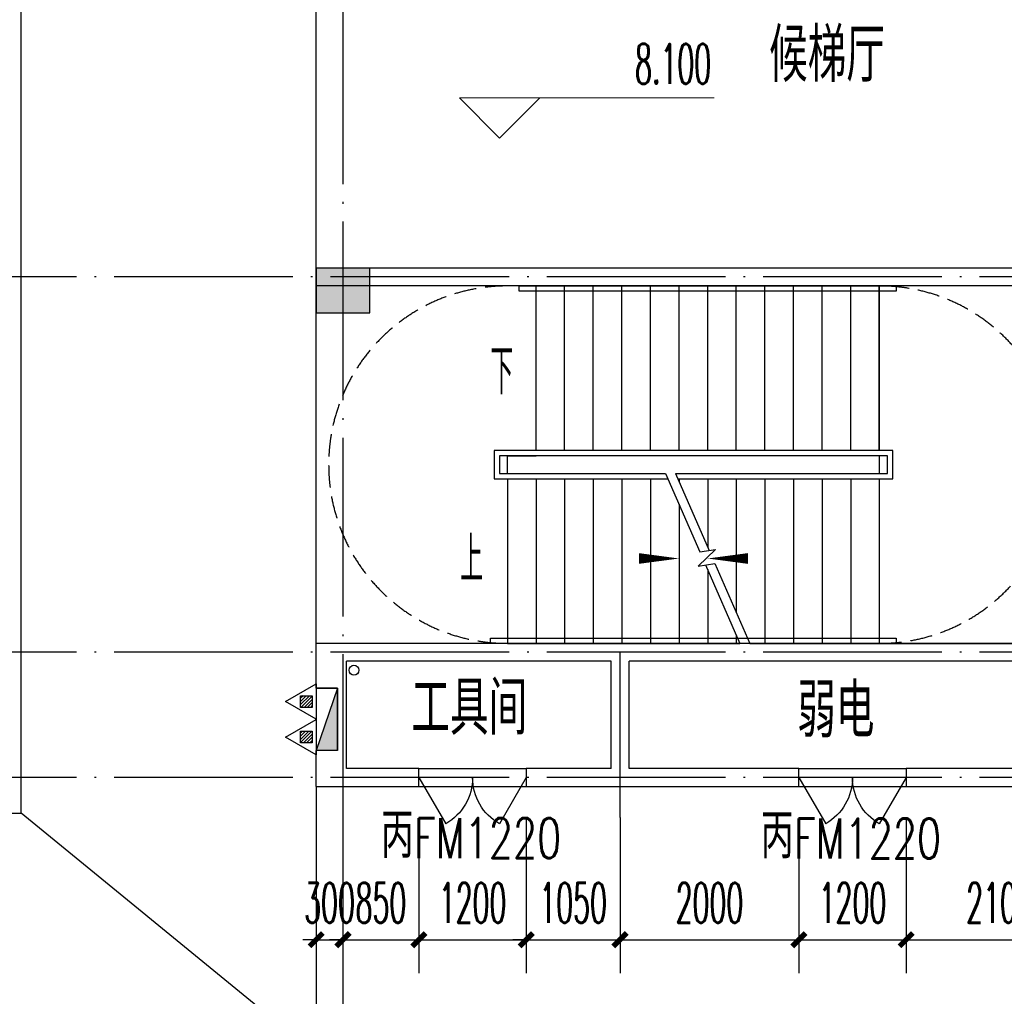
# Model space of a CAD drawing. Extents: x 1779708 to 7299578, y -1121471 to 88434.
# Tile 415 of 656: x 4630551 to 4641565, y -963393 to -952464. Entities that reach past the tile are written whole.
import ezdxf

# ---------------------------------------------------------------- set-up
doc = ezdxf.new("R2010")
doc.units = 0
doc.header["$LTSCALE"] = 1000
doc.header["$MEASUREMENT"] = 0
doc.linetypes.add('DASH', pattern=[0.35, 0.25, -0.1])
doc.linetypes.add('DOTE', pattern=[2.42, 2, -0.2, 0.02, -0.2])
doc.layers.get('0').update_dxf_attribs({"linetype": 'CONTINUOUS'})
doc.layers.get('Defpoints').update_dxf_attribs({"linetype": 'CONTINUOUS'})
doc.layers.add('DIM_ELEV', color=3, linetype='CONTINUOUS', lineweight=13)
for name, color, linetype in [('DIM_SYMB', 3, 'CONTINUOUS'), ('DIM_污水', 3, 'CONTINUOUS'), ('DOTE', 1, 'DOTE'), ('EQUIP_灭火器', 7, 'CONTINUOUS'), ('PUB_DIM', 3, 'CONTINUOUS'), ('PUB_TEXT', 7, 'CONTINUOUS'), ('SPACE', 7, 'CONTINUOUS'), ('STAIR', 2, 'CONTINUOUS'), ('WALL', 255, 'CONTINUOUS'), ('WINDOW', 2, 'CONTINUOUS'), ('WINDOW_TEXT', 7, 'CONTINUOUS'), ('修改', 6, 'CONTINUOUS'), ('墙柱', 2, 'CONTINUOUS'), ('室外构件', 4, 'CONTINUOUS')]:
    doc.layers.add(name, color=color, linetype=linetype)
doc.styles.add('_TCH_DIM', font='SIMPLEX.shx', dxfattribs={"width": 0.7, "bigfont": 'GBCBIG.shx'})
doc.styles.add('_TCH_DIM_T3', font='SIMPLEX.shx', dxfattribs={"width": 0.494118, "bigfont": 'GBCBIG.shx'})
doc.styles.add('_TCH_SPACE', font='SIMPLEX', dxfattribs={"height": 5, "bigfont": 'GBCBIG'})
doc.styles.add('_TCH_WINDOW', font='SIMPLEX', dxfattribs={"height": 3.5, "bigfont": 'GBCBIG'})
doc.dimstyles.new('_TCH_ARCH&&150', dxfattribs={"dimtxt": 446.25, "dimasz": 150, "dimexe": 375, "dimexo": 450, "dimgap": 189.375, "dimtad": 1, "dimdec": 0, "dimzin": 0, "dimdsep": 46, "dimtxsty": '_TCH_DIM_T3', "dimblk": 'ARCHTICK', "dimcen": 0.09, "dimdle": 225, "dimclrt": 7, "dimazin": 2, "dimtfac": 1, "dimtdec": 0, "dimtix": 1, "dimtmove": 2, "dimatfit": 3, "dimfxl": 250, "dimtolj": 1, "dimtzin": 0, "dimarcsym": 0})

# ---------------------------------------------------------------- blocks, each defined once
blk = doc.blocks.new('A$C159220C3')
at = {"layer": 'DOTE'}
for p, q in [((68000, 149200), (68000, 7200)), ((86800, 114700), (59600, 114700)), ((86800, 110500), (59600, 110500)), ((86800, 109100), (7200, 109100))]:
    blk.add_line(p, q, dxfattribs=at)
blk = doc.blocks.new('A$C66903B95')
at = {"layer": '墙柱'}
h = blk.add_hatch(color=256, dxfattribs=at)
h.paths.add_polyline_path([(24950, 51000), (25450, 51000), (25450, 50500), (24950, 50500)])
h.paths.add_polyline_path([(66900, 12800), (67500, 12800), (67500, 13400), (66900, 13400)])
h.paths.add_polyline_path([(16600, 12800), (17100, 12800), (17100, 13300), (16600, 13300)])
h.paths.add_polyline_path([(27130, 15100), (27130, 15400), (26330, 15400), (26330, 15100)])
h.paths.add_polyline_path([(54500, 0), (55000, 0), (55000, 500), (54500, 500)])
h.paths.add_polyline_path([(16600, 51000), (17100, 51000), (17100, 50500), (16600, 50500)])
h.paths.add_polyline_path([(42000, 41700), (42600, 41700), (42600, 41200), (42000, 41200)])
h.paths.add_polyline_path([(58500, 32900), (59100, 32900), (59100, 32400), (58500, 32400)])
h.paths.add_polyline_path([(13000, 44800), (13500, 44800), (13500, 44200), (13000, 44200)])
h.paths.add_polyline_path([(66700, 37100), (67200, 37100), (67200, 36600), (66700, 36600)])
h.paths.add_polyline_path([(20700, 19400), (21200, 19400), (21200, 19900), (20700, 19900)])
h.paths.add_polyline_path([(20700, 26000), (21200, 26000), (21200, 26500), (20700, 26500)])
h.paths.add_polyline_path([(13000, 31800), (13500, 31800), (13500, 32400), (13000, 32400)])
h.paths.add_polyline_path([(20700, 38200), (21200, 38200), (21200, 37700), (20700, 37700)])
h.paths.add_polyline_path([(13000, 51000), (13500, 51000), (13500, 50500), (13000, 50500)])
h.paths.add_polyline_path([(74900, 12800), (75600, 12800), (75600, 13400), (74900, 13400)])
h.paths.add_polyline_path([(54900, 24500), (54400, 24500), (54400, 25000), (54900, 25000)])
h.paths.add_polyline_path([(74900, 41700), (75600, 41700), (75600, 41200), (74900, 41200)])
h.paths.add_polyline_path([(500, 44750), (1000, 44750), (1000, 44250), (500, 44250)])
h.paths.add_polyline_path([(500, 31850), (1000, 31850), (1000, 32350), (500, 32350)])
h.paths.add_polyline_path([(8400, 12800), (8900, 12800), (8900, 13300), (8400, 13300)])
h.paths.add_polyline_path([(66900, 24400), (67500, 24400), (67500, 25000), (66900, 25000)])
h.paths.add_polyline_path([(74900, 25000), (75600, 25000), (75600, 24400), (74900, 24400)])
h.paths.add_polyline_path([(58500, 25000), (59100, 25000), (59100, 24400), (58500, 24400)])
h.paths.add_polyline_path([(66700, 32900), (67200, 32900), (67200, 32400), (66700, 32400)])
h.paths.add_polyline_path([(54400, 32900), (54900, 32900), (54900, 32400), (54400, 32400)])
h.paths.add_polyline_path([(50150, 12800), (50650, 12800), (50650, 13300), (50150, 13300)])
h.paths.add_polyline_path([(46200, 51000), (46700, 51000), (46700, 50500), (46200, 50500)])
h.paths.add_polyline_path([(42500, 38200), (42000, 38200), (42000, 37700), (42500, 37700)])
h.paths.add_polyline_path([(42500, 51000), (42000, 51000), (42000, 50500), (42500, 50500)])
h.paths.add_polyline_path([(24900, 38200), (25400, 38200), (25400, 37700), (24900, 37700)])
h.paths.add_polyline_path([(20700, 31850), (21200, 31850), (21200, 32350), (20700, 32350)])
h.paths.add_polyline_path([(13000, 37600), (13500, 37600), (13500, 38200), (13000, 38200)])
h.paths.add_polyline_path([(16600, 26000), (17100, 26000), (17100, 26500), (16600, 26500)])
h.paths.add_polyline_path([(8200, 26000), (8700, 26000), (8700, 26500), (8200, 26500)])
h.paths.add_polyline_path([(500, 26000), (1000, 26000), (1000, 26500), (500, 26500)])
h.paths.add_polyline_path([(16500, 19300), (17100, 19300), (17100, 19900), (16500, 19900)])
h.paths.add_polyline_path([(8400, 19300), (8900, 19300), (8900, 19900), (8400, 19900)])
h.paths.add_polyline_path([(74900, 38500), (75600, 38500), (75600, 38000), (74900, 38000)])
h.paths.add_polyline_path([(75100, 51000), (75600, 51000), (75600, 50500), (75100, 50500)])
h.paths.add_polyline_path([(66850, 41800), (67550, 41800), (67550, 41200), (66850, 41200)])
h.paths.add_polyline_path([(66850, 51000), (67550, 51000), (67550, 50500), (66850, 50500)])
h.paths.add_polyline_path([(58450, 41800), (59150, 41800), (59150, 41200), (58450, 41200)])
h.paths.add_polyline_path([(58550, 51000), (59050, 51000), (59050, 50500), (58550, 50500)])
h.paths.add_polyline_path([(50150, 38200), (50650, 38200), (50650, 37700), (50150, 37700)])
h.paths.add_polyline_path([(50100, 41700), (50700, 41700), (50700, 41200), (50100, 41200)])
h.paths.add_polyline_path([(50150, 51000), (50650, 51000), (50650, 50500), (50150, 50500)])
h.paths.add_polyline_path([(33100, 38200), (33600, 38200), (33600, 37700), (33100, 37700)])
h.paths.add_polyline_path([(33000, 41700), (33600, 41700), (33600, 41200), (33000, 41200)])
h.paths.add_polyline_path([(24900, 41700), (25500, 41700), (25500, 41200), (24900, 41200)])
h.paths.add_polyline_path([(500, 38200), (1000, 38200), (1000, 37700), (500, 37700)])
h.paths.add_polyline_path([(16500, 41800), (17100, 41800), (17100, 41200), (16500, 41200)])
h.paths.add_polyline_path([(33100, 51000), (33600, 51000), (33600, 50500), (33100, 50500)])
h.paths.add_polyline_path([(500, 51000), (1000, 51000), (1000, 50500), (500, 50500)])
h.paths.add_polyline_path([(74900, 9300), (75600, 9300), (75600, 9800), (74900, 9800)])
h.paths.add_polyline_path([(74900, 0), (75600, 0), (75600, 500), (74900, 500)])
h.paths.add_polyline_path([(66900, 9300), (67500, 9300), (67500, 9800), (66900, 9800)])
h.paths.add_polyline_path([(66950, 0), (67450, 0), (67450, 500), (66950, 500)])
h.paths.add_polyline_path([(58500, 12800), (59100, 12800), (59100, 13400), (58500, 13400)])
h.paths.add_polyline_path([(58500, 9300), (59100, 9300), (59100, 9800), (58500, 9800)])
h.paths.add_polyline_path([(58550, 0), (59050, 0), (59050, 500), (58550, 500)])
h.paths.add_polyline_path([(50100, 9300), (50700, 9300), (50700, 9800), (50100, 9800)])
h.paths.add_polyline_path([(50150, 0), (50650, 0), (50650, 500), (50150, 500)])
h.paths.add_polyline_path([(42000, 12800), (42500, 12800), (42500, 13300), (42000, 13300)])
h.paths.add_polyline_path([(42000, 9300), (42600, 9300), (42600, 9800), (42000, 9800)])
h.paths.add_polyline_path([(33100, 12800), (33600, 12800), (33600, 13300), (33100, 13300)])
h.paths.add_polyline_path([(25060, 12800), (25660, 12800), (25660, 13200), (25060, 13200)])
h.paths.add_polyline_path([(33000, 9300), (33600, 9300), (33600, 9800), (33000, 9800)])
h.paths.add_polyline_path([(24900, 9300), (25500, 9300), (25500, 9800), (24900, 9800)])
h.paths.add_polyline_path([(0, 12500), (700, 12500), (700, 13000), (0, 13000)])
h.paths.add_polyline_path([(0, 9300), (700, 9300), (700, 9800), (0, 9800)])
h.paths.add_polyline_path([(8100, 9300), (8700, 9300), (8700, 9800), (8100, 9800)])
h.paths.add_polyline_path([(16500, 9300), (17100, 9300), (17100, 9800), (16500, 9800)])
h.paths.add_polyline_path([(42000, 0), (42500, 0), (42500, 500), (42000, 500)])
h.paths.add_polyline_path([(33100, 0), (33600, 0), (33600, 500), (33100, 500)])
h.paths.add_polyline_path([(24950, 0), (25450, 0), (25450, 500), (24950, 500)])
h.paths.add_polyline_path([(16500, 0), (17100, 0), (17100, 500), (16500, 500)])
h.paths.add_polyline_path([(8100, 0), (8700, 0), (8700, 500), (8100, 500)])
h.paths.add_polyline_path([(0, 0), (500, 0), (500, 500), (0, 500)])
h.paths.add_polyline_path([(24950, 87000), (25450, 87000), (25450, 87500), (24950, 87500)])
h.paths.add_polyline_path([(66900, 125200), (67500, 125200), (67500, 124600), (66900, 124600)])
h.paths.add_polyline_path([(16600, 125200), (17100, 125200), (17100, 124700), (16600, 124700)])
h.paths.add_polyline_path([(27130, 122900), (27130, 122600), (26330, 122600), (26330, 122900)])
h.paths.add_polyline_path([(54500, 138000), (55000, 138000), (55000, 137500), (54500, 137500)])
h.paths.add_polyline_path([(16600, 87000), (17100, 87000), (17100, 87500), (16600, 87500)])
h.paths.add_polyline_path([(42000, 96300), (42600, 96300), (42600, 96800), (42000, 96800)])
h.paths.add_polyline_path([(58500, 105100), (59100, 105100), (59100, 105600), (58500, 105600)])
h.paths.add_polyline_path([(13000, 93200), (13500, 93200), (13500, 93800), (13000, 93800)])
h.paths.add_polyline_path([(66700, 100900), (67200, 100900), (67200, 101400), (66700, 101400)])
h.paths.add_polyline_path([(20700, 118600), (21200, 118600), (21200, 118100), (20700, 118100)])
h.paths.add_polyline_path([(20700, 112000), (21200, 112000), (21200, 111500), (20700, 111500)])
h.paths.add_polyline_path([(13000, 106200), (13500, 106200), (13500, 105600), (13000, 105600)])
h.paths.add_polyline_path([(20700, 99800), (21200, 99800), (21200, 100300), (20700, 100300)])
h.paths.add_polyline_path([(13000, 87000), (13500, 87000), (13500, 87500), (13000, 87500)])
h.paths.add_polyline_path([(74900, 125200), (75600, 125200), (75600, 124600), (74900, 124600)])
h.paths.add_polyline_path([(54900, 113500), (54400, 113500), (54400, 113000), (54900, 113000)])
h.paths.add_polyline_path([(74900, 96300), (75600, 96300), (75600, 96800), (74900, 96800)])
h.paths.add_polyline_path([(500, 93250), (1000, 93250), (1000, 93750), (500, 93750)])
h.paths.add_polyline_path([(500, 106150), (1000, 106150), (1000, 105650), (500, 105650)])
h.paths.add_polyline_path([(8400, 125200), (8900, 125200), (8900, 124700), (8400, 124700)])
h.paths.add_polyline_path([(66900, 113600), (67500, 113600), (67500, 113000), (66900, 113000)])
h.paths.add_polyline_path([(74900, 113000), (75600, 113000), (75600, 113600), (74900, 113600)])
h.paths.add_polyline_path([(58500, 113000), (59100, 113000), (59100, 113600), (58500, 113600)])
h.paths.add_polyline_path([(66700, 105100), (67200, 105100), (67200, 105600), (66700, 105600)])
h.paths.add_polyline_path([(54400, 105100), (54900, 105100), (54900, 105600), (54400, 105600)])
h.paths.add_polyline_path([(50150, 125200), (50650, 125200), (50650, 124700), (50150, 124700)])
h.paths.add_polyline_path([(46200, 87000), (46700, 87000), (46700, 87500), (46200, 87500)])
h.paths.add_polyline_path([(42500, 99800), (42000, 99800), (42000, 100300), (42500, 100300)])
h.paths.add_polyline_path([(42500, 87000), (42000, 87000), (42000, 87500), (42500, 87500)])
h.paths.add_polyline_path([(24900, 99800), (25400, 99800), (25400, 100300), (24900, 100300)])
h.paths.add_polyline_path([(20700, 106150), (21200, 106150), (21200, 105650), (20700, 105650)])
h.paths.add_polyline_path([(13000, 100400), (13500, 100400), (13500, 99800), (13000, 99800)])
h.paths.add_polyline_path([(16600, 112000), (17100, 112000), (17100, 111500), (16600, 111500)])
h.paths.add_polyline_path([(8200, 112000), (8700, 112000), (8700, 111500), (8200, 111500)])
h.paths.add_polyline_path([(500, 112000), (1000, 112000), (1000, 111500), (500, 111500)])
h.paths.add_polyline_path([(16500, 118700), (17100, 118700), (17100, 118100), (16500, 118100)])
h.paths.add_polyline_path([(8400, 118700), (8900, 118700), (8900, 118100), (8400, 118100)])
h.paths.add_polyline_path([(74900, 99500), (75600, 99500), (75600, 100000), (74900, 100000)])
h.paths.add_polyline_path([(75100, 87000), (75600, 87000), (75600, 87500), (75100, 87500)])
h.paths.add_polyline_path([(66850, 96200), (67550, 96200), (67550, 96800), (66850, 96800)])
h.paths.add_polyline_path([(66850, 87000), (67550, 87000), (67550, 87500), (66850, 87500)])
h.paths.add_polyline_path([(58450, 96200), (59150, 96200), (59150, 96800), (58450, 96800)])
h.paths.add_polyline_path([(58550, 87000), (59050, 87000), (59050, 87500), (58550, 87500)])
h.paths.add_polyline_path([(50150, 99800), (50650, 99800), (50650, 100300), (50150, 100300)])
h.paths.add_polyline_path([(50100, 96300), (50700, 96300), (50700, 96800), (50100, 96800)])
h.paths.add_polyline_path([(50150, 87000), (50650, 87000), (50650, 87500), (50150, 87500)])
h.paths.add_polyline_path([(33100, 99800), (33600, 99800), (33600, 100300), (33100, 100300)])
h.paths.add_polyline_path([(33000, 96300), (33600, 96300), (33600, 96800), (33000, 96800)])
h.paths.add_polyline_path([(24900, 96300), (25500, 96300), (25500, 96800), (24900, 96800)])
h.paths.add_polyline_path([(500, 99800), (1000, 99800), (1000, 100300), (500, 100300)])
h.paths.add_polyline_path([(16500, 96200), (17100, 96200), (17100, 96800), (16500, 96800)])
h.paths.add_polyline_path([(33100, 87000), (33600, 87000), (33600, 87500), (33100, 87500)])
h.paths.add_polyline_path([(500, 87000), (1000, 87000), (1000, 87500), (500, 87500)])
h.paths.add_polyline_path([(74900, 128700), (75600, 128700), (75600, 128200), (74900, 128200)])
h.paths.add_polyline_path([(74900, 138000), (75600, 138000), (75600, 137500), (74900, 137500)])
h.paths.add_polyline_path([(66900, 128700), (67500, 128700), (67500, 128200), (66900, 128200)])
h.paths.add_polyline_path([(66950, 138000), (67450, 138000), (67450, 137500), (66950, 137500)])
h.paths.add_polyline_path([(58500, 125200), (59100, 125200), (59100, 124600), (58500, 124600)])
h.paths.add_polyline_path([(58500, 128700), (59100, 128700), (59100, 128200), (58500, 128200)])
h.paths.add_polyline_path([(58550, 138000), (59050, 138000), (59050, 137500), (58550, 137500)])
h.paths.add_polyline_path([(50100, 128700), (50700, 128700), (50700, 128200), (50100, 128200)])
h.paths.add_polyline_path([(50150, 138000), (50650, 138000), (50650, 137500), (50150, 137500)])
h.paths.add_polyline_path([(42000, 125200), (42500, 125200), (42500, 124700), (42000, 124700)])
h.paths.add_polyline_path([(42000, 128700), (42600, 128700), (42600, 128200), (42000, 128200)])
h.paths.add_polyline_path([(33100, 125200), (33600, 125200), (33600, 124700), (33100, 124700)])
h.paths.add_polyline_path([(25060, 125200), (25660, 125200), (25660, 124800), (25060, 124800)])
h.paths.add_polyline_path([(33000, 128700), (33600, 128700), (33600, 128200), (33000, 128200)])
h.paths.add_polyline_path([(24900, 128700), (25500, 128700), (25500, 128200), (24900, 128200)])
h.paths.add_polyline_path([(0, 125500), (700, 125500), (700, 125000), (0, 125000)])
h.paths.add_polyline_path([(0, 128700), (700, 128700), (700, 128200), (0, 128200)])
h.paths.add_polyline_path([(8100, 128700), (8700, 128700), (8700, 128200), (8100, 128200)])
h.paths.add_polyline_path([(16500, 128700), (17100, 128700), (17100, 128200), (16500, 128200)])
h.paths.add_polyline_path([(42000, 138000), (42500, 138000), (42500, 137500), (42000, 137500)])
h.paths.add_polyline_path([(33100, 138000), (33600, 138000), (33600, 137500), (33100, 137500)])
h.paths.add_polyline_path([(24950, 138000), (25450, 138000), (25450, 137500), (24950, 137500)])
h.paths.add_polyline_path([(16500, 138000), (17100, 138000), (17100, 137500), (16500, 137500)])
h.paths.add_polyline_path([(8100, 138000), (8700, 138000), (8700, 137500), (8100, 137500)])
h.paths.add_polyline_path([(0, 138000), (500, 138000), (500, 137500), (0, 137500)])
blk.add_lwpolyline([(58500, 105100), (59100, 105100), (59100, 105600), (58500, 105600)], close=True, dxfattribs=at)
blk = doc.blocks.new('$TwtSys$00000545')
h = blk.add_hatch()
h.set_pattern_fill('ANSI31', color=256, scale=200, angle=180, style=0)
h.set_pattern_definition([(225, (199409.273, 63921.482), (17.6776695, -17.6776695), [])])
h.paths.add_polyline_path([(65, 174), (-65, 174), (-65, 44), (65, 44)])
for p, q in [((0, 344), (-198, 0)), ((198, 0), (0, 344)), ((-198, 0), (198, 0))]:
    blk.add_line(p, q)
blk.add_lwpolyline([(65, 174), (-65, 174), (-65, 44), (65, 44)], close=True)
blk = doc.blocks.new('$DorLib2D$00000231')
at = {"color": 0}
for p, q in [((-0.5, 0), (-0.25, 0.433)), ((0.5, 0), (0.25, 0.433))]:
    blk.add_line(p, q, dxfattribs=at)
for centre, start, end in [((-0.5, 0), 0, 60), ((0.5, 0), 120, 180)]:
    blk.add_arc(centre, 0.5, start, end, dxfattribs=at)
blk = doc.blocks.new('_ArchTick')
at = {"color": 0, "linetype": 'ByBlock', "const_width": 0.4}
blk.add_lwpolyline([(-0.5, -0.5), (0.5, 0.5)], dxfattribs=at)
blk = doc.blocks.new('*D6262')
at = {"layer": 'Defpoints', "color": 0, "transparency": 16777216}
for p in [(4640467, -960943), (4642567, -960943), (4642567, -962759)]:
    blk.add_point(p, dxfattribs=at)
at = {"layer": 'PUB_DIM', "color": 0, "lineweight": -2, "transparency": 16777216}
for p, q in [((4640467, -961393), (4640467, -963134)), ((4642567, -961393), (4642567, -963134)), ((4640242, -962759), (4642792, -962759))]:
    blk.add_line(p, q, dxfattribs=at)
at = {"layer": 'PUB_DIM', "color": 0, "lineweight": -2, "transparency": 16777216, "xscale": 150, "yscale": 150, "zscale": 150, "rotation": 180}
blk.add_blockref('_ArchTick', (4640467, -962759), dxfattribs=at)
at = {"layer": 'PUB_DIM', "color": 0, "lineweight": -2, "transparency": 16777216, "xscale": 150, "yscale": 150, "zscale": 150}
blk.add_blockref('_ArchTick', (4642567, -962759), dxfattribs=at)
at = {"layer": 'PUB_DIM', "color": 7, "transparency": 16777216, "insert": (4641517, -962347), "char_height": 446.2, "attachment_point": 5, "style": '_TCH_DIM_T3'}
blk.add_mtext('\\A1;2100', dxfattribs=at)
blk = doc.blocks.new('*D6263')
at = {"layer": 'Defpoints', "color": 0, "transparency": 16777216}
for p in [(4639267, -960943), (4640467, -960943), (4640467, -962759)]:
    blk.add_point(p, dxfattribs=at)
at = {"layer": 'PUB_DIM', "color": 0, "lineweight": -2, "transparency": 16777216}
for p, q in [((4639267, -961393), (4639267, -963134)), ((4640467, -961393), (4640467, -963134)), ((4639042, -962759), (4640692, -962759))]:
    blk.add_line(p, q, dxfattribs=at)
at = {"layer": 'PUB_DIM', "color": 0, "lineweight": -2, "transparency": 16777216, "xscale": 150, "yscale": 150, "zscale": 150, "rotation": 180}
blk.add_blockref('_ArchTick', (4639267, -962759), dxfattribs=at)
at = {"layer": 'PUB_DIM', "color": 0, "lineweight": -2, "transparency": 16777216, "xscale": 150, "yscale": 150, "zscale": 150}
blk.add_blockref('_ArchTick', (4640467, -962759), dxfattribs=at)
at = {"layer": 'PUB_DIM', "color": 7, "transparency": 16777216, "insert": (4639867, -962347), "char_height": 446.2, "attachment_point": 5, "style": '_TCH_DIM_T3'}
blk.add_mtext('\\A1;1200', dxfattribs=at)
blk = doc.blocks.new('*D6264')
at = {"layer": 'Defpoints', "color": 0, "transparency": 16777216}
for p in [(4637267, -960943), (4639267, -960943), (4639267, -962759)]:
    blk.add_point(p, dxfattribs=at)
at = {"layer": 'PUB_DIM', "color": 0, "lineweight": -2, "transparency": 16777216}
for p, q in [((4637267, -961393), (4637267, -963134)), ((4639267, -961393), (4639267, -963134)), ((4637042, -962759), (4639492, -962759))]:
    blk.add_line(p, q, dxfattribs=at)
at = {"layer": 'PUB_DIM', "color": 0, "lineweight": -2, "transparency": 16777216, "xscale": 150, "yscale": 150, "zscale": 150, "rotation": 180}
blk.add_blockref('_ArchTick', (4637267, -962759), dxfattribs=at)
at = {"layer": 'PUB_DIM', "color": 0, "lineweight": -2, "transparency": 16777216, "xscale": 150, "yscale": 150, "zscale": 150}
blk.add_blockref('_ArchTick', (4639267, -962759), dxfattribs=at)
at = {"layer": 'PUB_DIM', "color": 7, "transparency": 16777216, "insert": (4638267, -962347), "char_height": 446.2, "attachment_point": 5, "style": '_TCH_DIM_T3'}
blk.add_mtext('\\A1;2000', dxfattribs=at)
blk = doc.blocks.new('*D6265')
at = {"layer": 'Defpoints', "color": 0, "transparency": 16777216}
for p in [(4636217, -960943), (4637267, -960943), (4637267, -962759)]:
    blk.add_point(p, dxfattribs=at)
at = {"layer": 'PUB_DIM', "color": 0, "lineweight": -2, "transparency": 16777216}
for p, q in [((4636217, -961393), (4636217, -963134)), ((4637267, -961393), (4637267, -963134)), ((4636217, -962759), (4636067, -962759)), ((4636217, -962759), (4637267, -962759)), ((4637267, -962759), (4637417, -962759))]:
    blk.add_line(p, q, dxfattribs=at)
at = {"layer": 'PUB_DIM', "color": 0, "lineweight": -2, "transparency": 16777216, "xscale": 150, "yscale": 150, "zscale": 150}
blk.add_blockref('_ArchTick', (4636217, -962759), dxfattribs=at)
at = {"layer": 'PUB_DIM', "color": 0, "lineweight": -2, "transparency": 16777216, "xscale": 150, "yscale": 150, "zscale": 150, "rotation": 180}
blk.add_blockref('_ArchTick', (4637267, -962759), dxfattribs=at)
at = {"layer": 'PUB_DIM', "color": 7, "transparency": 16777216, "insert": (4636742, -962347), "char_height": 446.2, "attachment_point": 5, "style": '_TCH_DIM_T3'}
blk.add_mtext('\\A1;1050', dxfattribs=at)
blk = doc.blocks.new('*D6266')
at = {"layer": 'Defpoints', "color": 0, "transparency": 16777216}
for p in [(4635017, -960943), (4636217, -960943), (4636217, -962759)]:
    blk.add_point(p, dxfattribs=at)
at = {"layer": 'PUB_DIM', "color": 0, "lineweight": -2, "transparency": 16777216}
for p, q in [((4635017, -961393), (4635017, -963134)), ((4636217, -961393), (4636217, -963134)), ((4634792, -962759), (4636442, -962759))]:
    blk.add_line(p, q, dxfattribs=at)
at = {"layer": 'PUB_DIM', "color": 0, "lineweight": -2, "transparency": 16777216, "xscale": 150, "yscale": 150, "zscale": 150, "rotation": 180}
blk.add_blockref('_ArchTick', (4635017, -962759), dxfattribs=at)
at = {"layer": 'PUB_DIM', "color": 0, "lineweight": -2, "transparency": 16777216, "xscale": 150, "yscale": 150, "zscale": 150}
blk.add_blockref('_ArchTick', (4636217, -962759), dxfattribs=at)
at = {"layer": 'PUB_DIM', "color": 7, "transparency": 16777216, "insert": (4635617, -962347), "char_height": 446.2, "attachment_point": 5, "style": '_TCH_DIM_T3'}
blk.add_mtext('\\A1;1200', dxfattribs=at)
blk = doc.blocks.new('*D6267')
at = {"layer": 'Defpoints', "color": 0, "transparency": 16777216}
for p in [(4634167, -960943), (4635017, -960943), (4635017, -962759)]:
    blk.add_point(p, dxfattribs=at)
at = {"layer": 'PUB_DIM', "color": 0, "lineweight": -2, "transparency": 16777216}
for p, q in [((4634167, -961393), (4634167, -963134)), ((4635017, -961393), (4635017, -963134)), ((4634167, -962759), (4634017, -962759)), ((4634167, -962759), (4635017, -962759)), ((4635017, -962759), (4635167, -962759))]:
    blk.add_line(p, q, dxfattribs=at)
at = {"layer": 'PUB_DIM', "color": 0, "lineweight": -2, "transparency": 16777216, "xscale": 150, "yscale": 150, "zscale": 150}
blk.add_blockref('_ArchTick', (4634167, -962759), dxfattribs=at)
at = {"layer": 'PUB_DIM', "color": 0, "lineweight": -2, "transparency": 16777216, "xscale": 150, "yscale": 150, "zscale": 150, "rotation": 180}
blk.add_blockref('_ArchTick', (4635017, -962759), dxfattribs=at)
at = {"layer": 'PUB_DIM', "color": 7, "transparency": 16777216, "insert": (4634592, -962347), "char_height": 446.2, "attachment_point": 5, "style": '_TCH_DIM_T3'}
blk.add_mtext('\\A1;850', dxfattribs=at)
blk = doc.blocks.new('*D6268')
at = {"layer": 'Defpoints', "color": 0, "transparency": 16777216}
for p in [(4633867, -960943), (4634167, -960943), (4634167, -962759)]:
    blk.add_point(p, dxfattribs=at)
at = {"layer": 'PUB_DIM', "color": 0, "lineweight": -2, "transparency": 16777216}
for p, q in [((4633867, -961393), (4633867, -963134)), ((4634167, -961393), (4634167, -963134)), ((4633867, -962759), (4633717, -962759)), ((4633867, -962759), (4634167, -962759)), ((4634167, -962759), (4634317, -962759))]:
    blk.add_line(p, q, dxfattribs=at)
at = {"layer": 'PUB_DIM', "color": 0, "lineweight": -2, "transparency": 16777216, "xscale": 150, "yscale": 150, "zscale": 150}
blk.add_blockref('_ArchTick', (4633867, -962759), dxfattribs=at)
at = {"layer": 'PUB_DIM', "color": 0, "lineweight": -2, "transparency": 16777216, "xscale": 150, "yscale": 150, "zscale": 150, "rotation": 180}
blk.add_blockref('_ArchTick', (4634167, -962759), dxfattribs=at)
at = {"layer": 'PUB_DIM', "color": 7, "transparency": 16777216, "insert": (4634017, -962347), "char_height": 446.2, "attachment_point": 5, "style": '_TCH_DIM_T3'}
blk.add_mtext('\\A1;300', dxfattribs=at)

msp = doc.modelspace()

# ---------------------------------------------------------------- linework, layer by layer
at = {"color": 1}
for p, q in [((4633867.1, -959943.3), (4633867.1, -960643.3)), ((4633867.1, -959943.3), (4634107.1, -959943.3)), ((4634107.1, -959943.3), (4633867.1, -960643.3)), ((4634107.1, -959943.3), (4634107.1, -960643.3)), ((4634107.1, -960643.3), (4633867.1, -960643.3))]:
    msp.add_line(p, q, dxfattribs=at)
msp.add_solid([(4634107.1, -960643.3), (4633867.1, -960643.3), (4634107.1, -959943.3)], dxfattribs=at)
at = {"layer": 'DIM_ELEV'}
for p, q in [((4635919.9, -953788.8), (4635469.9, -953338.8)), ((4635469.9, -953338.8), (4638319.9, -953338.8)), ((4635919.9, -953788.8), (4636369.9, -953338.8))]:
    msp.add_line(p, q, dxfattribs=at)
at = {"layer": 'DIM_SYMB'}
for points in [[(4636167.1, -956393.3, 0, 0, 0), (4641267.1, -956393.3, 0, 0, 0), (4641267.1, -958493.3, 0, 0, 0), (4638247.1, -958493.3, 0, 120, 0), (4638697.1, -958493.3, 0, 0, 0)], [(4635847.1, -958493.3, 0, 0, 0), (4637927.1, -958493.3, 0, 120, 0), (4637477.1, -958493.3, 0, 0, 0)]]:
    msp.add_lwpolyline(points, format="xyseb", dxfattribs=at)
at = {"layer": 'DIM_污水', "color": 1}
msp.add_circle((4634290, -959743.3), 55, dxfattribs=at)
at = {"layer": 'DOTE'}
msp.add_line((4637267.1, -961393.3), (4637267.1, -959543.3), dxfattribs=at)
at = {"layer": 'STAIR'}
for p, q in [((4640167.1, -955443.3), (4636327.1, -955443.3)), ((4636327.1, -957283.3), (4636327.1, -955443.3)), ((4636647.1, -957283.3), (4636647.1, -955443.3)), ((4636967.1, -957283.3), (4636967.1, -955443.3)), ((4637287.1, -957283.3), (4637287.1, -955443.3)), ((4637607.1, -957283.3), (4637607.1, -955443.3)), ((4637927.1, -957283.3), (4637927.1, -955443.3)), ((4638247.1, -957283.3), (4638247.1, -955443.3)), ((4638567.1, -957283.3), (4638567.1, -955443.3)), ((4638887.1, -957283.3), (4638887.1, -955443.3)), ((4639207.1, -957283.3), (4639207.1, -955443.3)), ((4639527.1, -957283.3), (4639527.1, -955443.3)), ((4639847.1, -957283.3), (4639847.1, -955443.3)), ((4640167.1, -957283.3), (4640167.1, -955443.3)), ((4642367.1, -955443.3), (4640167.1, -955443.3)), ((4640167.1, -955443.3), (4640167.1, -957283.3)), ((4640317.1, -957283.3), (4635857.1, -957283.3)), ((4635857.1, -957283.3), (4635857.1, -957603.3)), ((4640257.1, -957343.3), (4635917.1, -957343.3)), ((4635917.1, -957343.3), (4635917.1, -957543.3)), ((4636007.1, -957543.3), (4636007.1, -957343.3)), ((4636007.1, -957343.3), (4636327.1, -957343.3)), ((4640167.1, -957343.3), (4636327.1, -957343.3)), ((4640167.1, -957343.3), (4640167.1, -957543.3)), ((4640257.1, -957543.3), (4640257.1, -957343.3)), ((4640317.1, -957603.3), (4640317.1, -957283.3)), ((4635917.1, -957543.3), (4637776.5, -957543.3)), ((4636007.1, -957543.3), (4637776.5, -957543.3)), ((4637776.5, -957543.3), (4638159.9, -958418.8)), ((4637885.7, -957543.3), (4640167.1, -957543.3)), ((4637885.7, -957543.3), (4638262.2, -958403.2)), ((4637885.7, -957543.3), (4640257.1, -957543.3)), ((4635857.1, -957603.3), (4637802.8, -957603.3)), ((4636007.1, -957603.3), (4636007.1, -959443.3)), ((4636327.1, -957603.3), (4636327.1, -959443.3)), ((4636647.1, -957603.3), (4636647.1, -959443.3)), ((4636967.1, -957603.3), (4636967.1, -959443.3)), ((4637287.1, -957603.3), (4637287.1, -959443.3)), ((4637607.1, -957603.3), (4637607.1, -959443.3)), ((4637912, -957603.3), (4640317.1, -957603.3)), ((4637927.1, -957603.3), (4637927.1, -957637.9)), ((4638247.1, -957603.3), (4638247.1, -958368.7)), ((4638567.1, -957603.3), (4638567.1, -959099.4)), ((4638887.1, -957603.3), (4638887.1, -959443.3)), ((4639207.1, -957603.3), (4639207.1, -959443.3)), ((4639527.1, -957603.3), (4639527.1, -959443.3)), ((4639847.1, -957603.3), (4639847.1, -959443.3)), ((4640167.1, -957603.3), (4640167.1, -959443.3)), ((4640167.1, -957603.3), (4640167.1, -959443.3)), ((4637927.1, -957887.2), (4637927.1, -959443.3)), ((4638336.3, -958392), (4638141.7, -958577.6)), ((4638159.9, -958418.8), (4638336.3, -958392)), ((4638141.7, -958577.6), (4638326.3, -958549.5)), ((4638224, -958565.1), (4638608.5, -959443.3)), ((4638326.3, -958549.5), (4638717.7, -959443.3)), ((4638247.1, -958618), (4638247.1, -959443.3)), ((4638567.1, -959348.7), (4638567.1, -959443.3)), ((4636007.1, -959443.3), (4638608.5, -959443.3)), ((4638717.7, -959443.3), (4640167.1, -959443.3)), ((4640167.1, -959443.3), (4642367.1, -959443.3))]:
    msp.add_line(p, q, dxfattribs=at)
for points in [[(4640357.1, -955443.3), (4640357.1, -955503.3), (4636137.1, -955503.3), (4636137.1, -955443.3)], [(4640357.1, -959383.3), (4640357.1, -959443.3), (4635817.1, -959443.3), (4635817.1, -959383.3)]]:
    msp.add_lwpolyline(points, close=True, dxfattribs=at)
at = {"layer": 'STAIR', "linetype": 'DASH'}
for centre, start, end in [((4636007.1, -957443.3), 90, 270), ((4640167.1, -957443.3), 270, 90)]:
    msp.add_arc(centre, 2000, start, end, dxfattribs=at)
at = {"layer": 'WALL'}
for p, q in [((4642367.1, -955243.3), (4633867.1, -955243.3)), ((4633867.1, -955443.3), (4633867.1, -955243.3)), ((4642367.1, -955443.3), (4633867.1, -955443.3)), ((4637267.1, -959443.3), (4633867.1, -959443.3)), ((4633867.1, -959943.3), (4633867.1, -959443.3)), ((4642367.1, -959443.3), (4637267.1, -959443.3)), ((4637167.1, -959643.3), (4634207.1, -959643.3)), ((4634207.1, -959843.3), (4634207.1, -959643.3)), ((4637167.1, -960843.3), (4637167.1, -959643.3)), ((4642367.1, -959643.3), (4637367.1, -959643.3)), ((4637367.1, -960843.3), (4637367.1, -959643.3)), ((4634207.1, -959843.3), (4634207.1, -959843.3)), ((4634207.1, -960743.3), (4634207.1, -959843.3)), ((4634107.1, -959943.3), (4633867.1, -959943.3)), ((4634107.1, -960643.3), (4634107.1, -959943.3)), ((4633867.1, -961043.3), (4633867.1, -960643.3)), ((4634107.1, -960643.3), (4633867.1, -960643.3)), ((4634207.1, -960843.3), (4634207.1, -960743.3)), ((4634207.1, -960743.3), (4634207.1, -960743.3)), ((4635017.1, -960843.3), (4634207.1, -960843.3)), ((4635017.1, -961043.3), (4635017.1, -960843.3)), ((4637167.1, -960843.3), (4636217.1, -960843.3)), ((4636217.1, -960843.3), (4636217.1, -961043.3)), ((4639267.1, -960843.3), (4637367.1, -960843.3)), ((4639267.1, -961043.3), (4639267.1, -960843.3)), ((4642367.1, -960843.3), (4640467.1, -960843.3)), ((4640467.1, -960843.3), (4640467.1, -961043.3)), ((4633867.1, -961043.3), (4635017.1, -961043.3)), ((4636217.1, -961043.3), (4637267.1, -961043.3)), ((4637267.1, -961043.3), (4639267.1, -961043.3)), ((4640467.1, -961043.3), (4642567.1, -961043.3))]:
    msp.add_line(p, q, dxfattribs=at)
at = {"layer": 'WINDOW'}
for p, q in [((4635017.1, -960843.3), (4636217.1, -960843.3)), ((4639267.1, -960843.3), (4640467.1, -960843.3)), ((4635017.1, -961043.3), (4636217.1, -961043.3)), ((4639267.1, -961043.3), (4640467.1, -961043.3))]:
    msp.add_line(p, q, dxfattribs=at)
at = {"layer": '室外构件'}
for p, q in [((4633867.1, -959443.3), (4633867.1, -950443.3)), ((4633867.1, -961043.3), (4633867.1, -964043.3)), ((4633867.1, -964043.3), (4630567.1, -961343.3))]:
    msp.add_line(p, q, dxfattribs=at)
msp.add_lwpolyline([(4595767.1, -935343.3), (4595767.1, -961343.3), (4630567.1, -961343.3), (4630567.1, -935343.3), (4595767.1, -935343.3)], dxfattribs=at)

# ---------------------------------------------------------------- block references
at = {"layer": 'EQUIP_灭火器', "color": 6, "yscale": -1, "rotation": 270}
for p in [(4633867.1, -960094.9), (4633867.1, -960491.7)]:
    msp.add_blockref('$TwtSys$00000545', p, dxfattribs=at)
at = {"layer": 'WINDOW', "xscale": 1200, "yscale": -1200, "zscale": 1200}
for p in [(4635617.1, -960943.3), (4639867.1, -960943.3)]:
    msp.add_blockref('$DorLib2D$00000231', p, dxfattribs=at)
at = {"layer": '修改'}
for name, p in [('A$C159220C3', (4566167.1, -1070043.3)), ('A$C66903B95', (4575367.1, -1060843.3))]:
    msp.add_blockref(name, p, dxfattribs=at)

# ---------------------------------------------------------------- texts
at = {"layer": 'PUB_TEXT', "color": 7, "style": '_TCH_DIM'}
for s, height, width, p in [('8.100', 446.25, 0.494118, (4637434.9, -953181.3)), ('下', 506.4, 0.7, (4635817.7, -956655.8)), ('上', 506.4, 0.7, (4635478.2, -958755.8))]:
    msp.add_text(s, height=height, dxfattribs=dict(at, width=width)).set_placement(p)
at = {"layer": 'SPACE', "style": '_TCH_SPACE'}
for s, p in [('候梯厅', (4638933.9, -953159.9)), ('工具间', (4634932.6, -960466.5)), ('弱电', (4639248, -960494.7))]:
    msp.add_text(s, height=600, dxfattribs=at).set_placement(p)
at = {"layer": 'WINDOW_TEXT', "style": '_TCH_WINDOW'}
for p in [(4634592.8, -961844.9), (4638842.8, -961850.8)]:
    msp.add_text('丙', height=506.4, dxfattribs=at).set_placement(p)
at = {"layer": 'WINDOW_TEXT', "style": '_TCH_WINDOW', "width": 0.705882}
for p in [(4634961.4, -961844.9), (4639211.4, -961850.8)]:
    msp.add_text('FM1220', height=446.25, dxfattribs=at).set_placement(p)

# ---------------------------------------------------------------- dimensions: what is measured, and where the dimension line sits
at = {"layer": 'PUB_DIM'}
for p1, p2, picture, middle in [((4633867.1, -960943.3), (4634167.1, -960943.3), '*D6268', (4634017.1, -962346.7)), ((4634167.1, -960943.3), (4635017.1, -960943.3), '*D6267', (4634592.1, -962346.7)), ((4635017.1, -960943.3), (4636217.1, -960943.3), '*D6266', (4635617.1, -962346.7)), ((4636217.1, -960943.3), (4637267.1, -960943.3), '*D6265', (4636742.1, -962346.7)), ((4637267.1, -960943.3), (4639267.1, -960943.3), '*D6264', (4638267.1, -962346.7)), ((4639267.1, -960943.3), (4640467.1, -960943.3), '*D6263', (4639867.1, -962346.7)), ((4640467.1, -960943.3), (4642567.1, -960943.3), '*D6262', (4641517.1, -962346.7))]:
    dim = msp.add_aligned_dim(p1=p1, p2=p2, distance=-1815.9, dimstyle='_TCH_ARCH&&150', dxfattribs=at)
    dim.commit()
    dim.dimension.update_dxf_attribs({"geometry": picture, "text_midpoint": middle})

doc.saveas('drawing.dxf')
